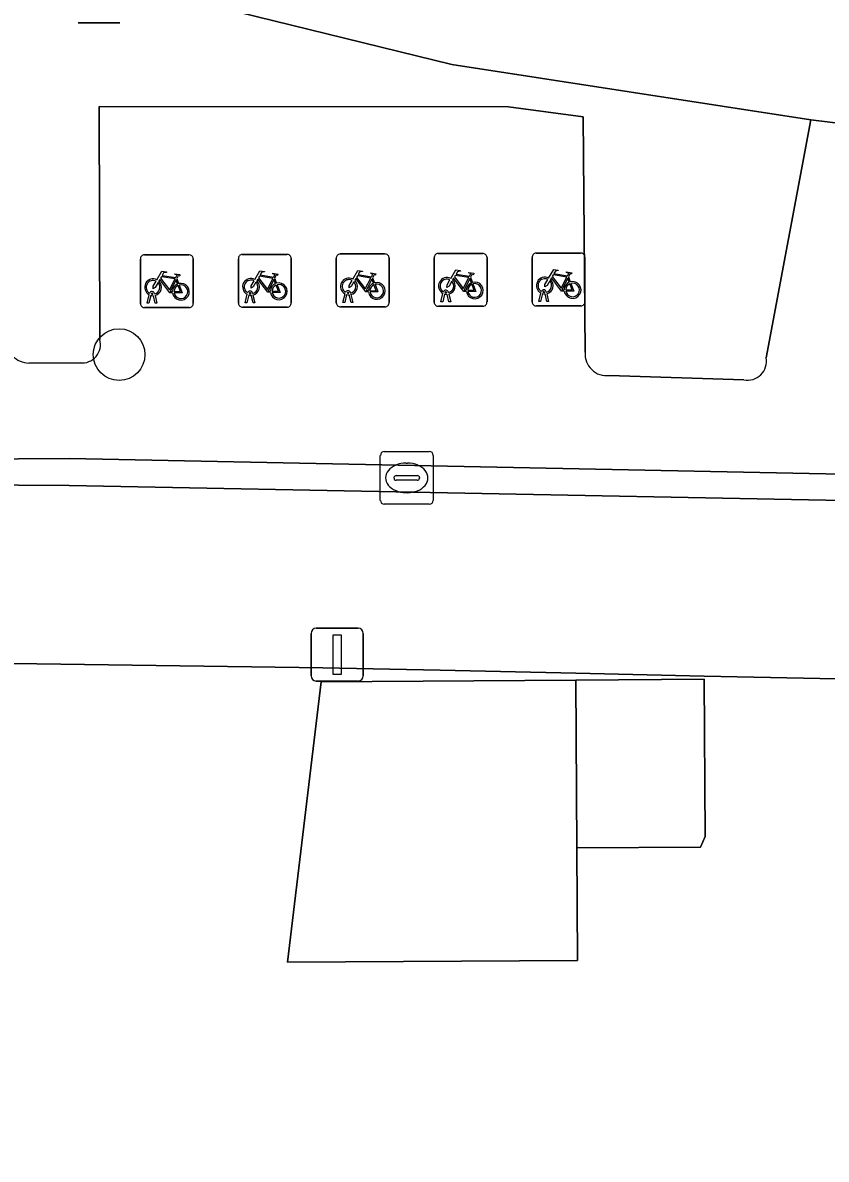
# Model space of a CAD drawing. Extents: x 159716 to 160783, y 383290 to 384031.
# Drawn here: x 160258.52 to 160273.74, y 383782.17 to 383803.68 of the extents above; entities that cross this region are included whole.
import ezdxf

# ---------------------------------------------------------------- set-up
doc = ezdxf.new("R2010")
doc.units = 0
for name, color, linetype in [('IMGEO_Boom', 7, 'Continuous'), ('IMGEO_Erf', 7, 'Continuous'), ('IMGEO_Fietsenrek', 7, 'Continuous'), ('IMGEO_Kolk', 7, 'Continuous'), ('IMGEO_Lichtmast', 7, 'Continuous'), ('IMGEO_Muur', 7, 'Continuous'), ('IMGEO_Pand', 7, 'Continuous'), ('IMGEO_Parkeervlak_open', 7, 'Continuous'), ('IMGEO_Rijbaan_lokaal_open', 7, 'Continuous'), ('IMGEO_Voetpad_open', 7, 'Continuous')]:
    doc.layers.add(name, color=color, linetype=linetype)

msp = doc.modelspace()

# ---------------------------------------------------------------- linework, layer by layer
at = {"layer": 'IMGEO_Boom'}
msp.add_circle((160260.35, 383797.4), 0.489, dxfattribs=at)
at = {"layer": 'IMGEO_Erf'}
for points in [[(160269.255, 383830.317), (160265.747, 383820.644), (160268.866, 383819.499), (160267.287, 383815.196), (160264.184, 383816.334), (160259.91, 383804.552), (160266.648, 383802.891), (160273.443, 383801.846), (160277.248, 383801.379), (160277.527, 383803.527), (160277.388, 383803.545), (160277.867, 383807.176), (160281.428, 383806.706), (160281.206, 383805.03), (160283.185, 383804.769), (160283.749, 383809.033), (160284.147, 383812.048), (160277.313, 383812.951), (160277.749, 383816.251), (160278.2, 383819.67), (160285.095, 383818.759), (160285.478, 383821.656), (160286.071, 383826.146)], [(160283.872, 383769.712), (160286.499, 383789.481), (160287.882, 383789.302), (160288.084, 383790.865), (160291.511, 383790.896), (160282.093, 383791.077), (160279.206, 383791.143), (160274.871, 383791.243), (160271.428, 383791.315), (160268.995, 383791.369), (160266.425, 383791.427), (160264.206, 383791.469), (160258.341, 383791.555)]]:
    msp.add_lwpolyline(points, dxfattribs=at)
msp.add_lwpolyline([(160263.537, 383785.897), (160264.175, 383791.207), (160268.997, 383791.238), (160271.427, 383791.254), (160271.446, 383788.276), (160271.355, 383788.076), (160269.017, 383788.061), (160269.031, 383785.933)], close=True, dxfattribs=at)
at = {"layer": 'IMGEO_Fietsenrek'}
for p, q in [((160260.828, 383799.289), (160261.669, 383799.289)), ((160261.669, 383799.289), (160260.828, 383799.289)), ((160262.682, 383799.297), (160263.523, 383799.297)), ((160263.523, 383799.297), (160262.682, 383799.297)), ((160264.536, 383799.305), (160265.377, 383799.305)), ((160265.377, 383799.305), (160264.536, 383799.305)), ((160266.39, 383799.314), (160267.231, 383799.314)), ((160267.231, 383799.314), (160266.39, 383799.314)), ((160268.244, 383799.322), (160269.085, 383799.322)), ((160269.085, 383799.322), (160268.244, 383799.322)), ((160260.753, 383798.364), (160260.753, 383799.205)), ((160260.753, 383799.205), (160260.753, 383798.364)), ((160261.753, 383799.214), (160261.753, 383798.373)), ((160261.753, 383798.373), (160261.753, 383799.214)), ((160262.607, 383798.372), (160262.607, 383799.213)), ((160262.607, 383799.213), (160262.607, 383798.372)), ((160263.607, 383799.222), (160263.607, 383798.381)), ((160263.607, 383798.381), (160263.607, 383799.222)), ((160264.461, 383798.38), (160264.461, 383799.221)), ((160264.461, 383799.221), (160264.461, 383798.38)), ((160265.461, 383799.23), (160265.461, 383798.389)), ((160265.461, 383798.389), (160265.461, 383799.23)), ((160266.315, 383798.389), (160266.315, 383799.23)), ((160266.315, 383799.23), (160266.315, 383798.389)), ((160267.315, 383799.239), (160267.315, 383798.398)), ((160267.315, 383798.398), (160267.315, 383799.239)), ((160268.169, 383798.397), (160268.169, 383799.238)), ((160268.169, 383799.238), (160268.169, 383798.397)), ((160269.169, 383799.247), (160269.169, 383798.406)), ((160269.169, 383798.406), (160269.169, 383799.247)), ((160263.294, 383798.846), (160263.33, 383798.751)), ((160265.148, 383798.854), (160265.184, 383798.759)), ((160267.002, 383798.863), (160267.038, 383798.768)), ((160268.856, 383798.871), (160268.892, 383798.776)), ((160261.44, 383798.838), (160261.476, 383798.743)), ((160260.88, 383798.373), (160260.919, 383798.533)), ((160260.949, 383798.521), (160260.914, 383798.373)), ((160260.991, 383798.545), (160260.99, 383798.549)), ((160261.032, 383798.373), (160260.998, 383798.515)), ((160261.022, 383798.556), (160261.023, 383798.549)), ((160261.03, 383798.519), (160261.065, 383798.373)), ((160262.734, 383798.381), (160262.773, 383798.541)), ((160262.803, 383798.529), (160262.768, 383798.381)), ((160262.845, 383798.553), (160262.844, 383798.557)), ((160262.886, 383798.381), (160262.852, 383798.523)), ((160262.876, 383798.564), (160262.877, 383798.557)), ((160262.884, 383798.527), (160262.919, 383798.381)), ((160264.588, 383798.389), (160264.627, 383798.549)), ((160264.657, 383798.537), (160264.622, 383798.389)), ((160264.699, 383798.561), (160264.698, 383798.565)), ((160264.74, 383798.389), (160264.706, 383798.531)), ((160264.73, 383798.572), (160264.731, 383798.565)), ((160264.738, 383798.535), (160264.773, 383798.389)), ((160266.442, 383798.398), (160266.481, 383798.558)), ((160266.511, 383798.546), (160266.476, 383798.398)), ((160266.553, 383798.57), (160266.552, 383798.574)), ((160266.594, 383798.398), (160266.56, 383798.54)), ((160266.584, 383798.581), (160266.585, 383798.574)), ((160266.592, 383798.544), (160266.627, 383798.398)), ((160268.296, 383798.406), (160268.335, 383798.566)), ((160268.365, 383798.554), (160268.33, 383798.406)), ((160268.407, 383798.578), (160268.406, 383798.582)), ((160268.448, 383798.406), (160268.414, 383798.548)), ((160268.438, 383798.589), (160268.439, 383798.582)), ((160268.446, 383798.552), (160268.481, 383798.406)), ((160261.678, 383798.289), (160260.837, 383798.289)), ((160260.837, 383798.289), (160261.678, 383798.289)), ((160260.914, 383798.373), (160260.88, 383798.373)), ((160261.065, 383798.373), (160261.032, 383798.373)), ((160263.532, 383798.297), (160262.691, 383798.297)), ((160262.691, 383798.297), (160263.532, 383798.297)), ((160262.768, 383798.381), (160262.734, 383798.381)), ((160262.919, 383798.381), (160262.886, 383798.381)), ((160265.386, 383798.305), (160264.545, 383798.305)), ((160264.545, 383798.305), (160265.386, 383798.305)), ((160264.622, 383798.389), (160264.588, 383798.389)), ((160264.773, 383798.389), (160264.74, 383798.389)), ((160267.24, 383798.314), (160266.399, 383798.314)), ((160266.399, 383798.314), (160267.24, 383798.314)), ((160266.476, 383798.398), (160266.442, 383798.398)), ((160266.627, 383798.398), (160266.594, 383798.398)), ((160269.094, 383798.322), (160268.253, 383798.322)), ((160268.253, 383798.322), (160269.094, 383798.322)), ((160268.33, 383798.406), (160268.296, 383798.406)), ((160268.481, 383798.406), (160268.448, 383798.406))]:
    msp.add_line(p, q, dxfattribs=at)
for points in [[(160261.066, 383798.815), (160261.161, 383798.979), (160261.247, 383798.965), (160261.249, 383798.956), (160261.193, 383798.945), (160261.166, 383798.9), (160261.422, 383798.859)], [(160261.409, 383798.834), (160261.152, 383798.875), (160261.135, 383798.846), (160261.302, 383798.626), (160261.409, 383798.834)], [(160261.422, 383798.859), (160261.447, 383798.908), (160261.441, 383798.912), (160261.418, 383798.916), (160261.406, 383798.923), (160261.405, 383798.926), (160261.407, 383798.931), (160261.502, 383798.916), (160261.504, 383798.906), (160261.494, 383798.893), (160261.482, 383798.887), (160261.468, 383798.893), (160261.44, 383798.838)], [(160262.92, 383798.823), (160263.015, 383798.987), (160263.101, 383798.973), (160263.103, 383798.964), (160263.047, 383798.953), (160263.02, 383798.908), (160263.276, 383798.867)], [(160263.263, 383798.842), (160263.006, 383798.883), (160262.989, 383798.854), (160263.156, 383798.634), (160263.263, 383798.842)], [(160263.276, 383798.867), (160263.301, 383798.916), (160263.295, 383798.92), (160263.272, 383798.924), (160263.26, 383798.931), (160263.259, 383798.934), (160263.261, 383798.939), (160263.356, 383798.924), (160263.358, 383798.914), (160263.348, 383798.901), (160263.336, 383798.895), (160263.322, 383798.901), (160263.294, 383798.846)], [(160264.774, 383798.831), (160264.869, 383798.995), (160264.955, 383798.981), (160264.957, 383798.972), (160264.901, 383798.961), (160264.874, 383798.916), (160265.13, 383798.875)], [(160265.117, 383798.85), (160264.86, 383798.891), (160264.843, 383798.862), (160265.01, 383798.642), (160265.117, 383798.85)], [(160265.13, 383798.875), (160265.155, 383798.924), (160265.149, 383798.928), (160265.126, 383798.932), (160265.114, 383798.939), (160265.113, 383798.942), (160265.115, 383798.947), (160265.21, 383798.932), (160265.212, 383798.922), (160265.202, 383798.909), (160265.19, 383798.903), (160265.176, 383798.909), (160265.148, 383798.854)], [(160266.628, 383798.84), (160266.723, 383799.004), (160266.809, 383798.99), (160266.811, 383798.981), (160266.755, 383798.97), (160266.728, 383798.925), (160266.984, 383798.884)], [(160266.924, 383798.596), (160266.874, 383798.596), (160266.683, 383798.847), (160266.664, 383798.815)], [(160266.971, 383798.859), (160266.714, 383798.9), (160266.697, 383798.871), (160266.864, 383798.651), (160266.971, 383798.859)], [(160266.984, 383798.884), (160267.009, 383798.933), (160267.003, 383798.937), (160266.98, 383798.941), (160266.968, 383798.948), (160266.967, 383798.951), (160266.969, 383798.956), (160267.064, 383798.941), (160267.066, 383798.931), (160267.056, 383798.918), (160267.044, 383798.912), (160267.03, 383798.918), (160267.002, 383798.863)], [(160268.482, 383798.848), (160268.577, 383799.012), (160268.663, 383798.998), (160268.665, 383798.989), (160268.609, 383798.978), (160268.582, 383798.933), (160268.838, 383798.892)], [(160268.778, 383798.604), (160268.728, 383798.604), (160268.537, 383798.855), (160268.518, 383798.823)], [(160268.825, 383798.867), (160268.568, 383798.908), (160268.551, 383798.879), (160268.718, 383798.659), (160268.825, 383798.867)], [(160268.873, 383798.769), (160268.843, 383798.846), (160268.734, 383798.628), (160268.777, 383798.628)], [(160268.838, 383798.892), (160268.863, 383798.941), (160268.857, 383798.945), (160268.834, 383798.949), (160268.822, 383798.956), (160268.821, 383798.959), (160268.823, 383798.964), (160268.918, 383798.949), (160268.92, 383798.939), (160268.91, 383798.926), (160268.898, 383798.92), (160268.884, 383798.926), (160268.856, 383798.871)], [(160261.087, 383798.763), (160261.035, 383798.673), (160260.995, 383798.648), (160260.996, 383798.695), (160261.051, 383798.789)], [(160261.362, 383798.571), (160261.312, 383798.571), (160261.121, 383798.822), (160261.102, 383798.79)], [(160261.457, 383798.736), (160261.427, 383798.813), (160261.318, 383798.595), (160261.361, 383798.595)], [(160261.391, 383798.595), (160261.511, 383798.594), (160261.467, 383798.708)], [(160261.487, 383798.715), (160261.542, 383798.57), (160261.392, 383798.57)], [(160262.941, 383798.771), (160262.889, 383798.681), (160262.849, 383798.656), (160262.85, 383798.703), (160262.905, 383798.797)], [(160263.216, 383798.579), (160263.166, 383798.579), (160262.975, 383798.83), (160262.956, 383798.798)], [(160263.311, 383798.744), (160263.281, 383798.821), (160263.172, 383798.603), (160263.215, 383798.603)], [(160263.245, 383798.603), (160263.365, 383798.602), (160263.321, 383798.716)], [(160263.341, 383798.723), (160263.396, 383798.578), (160263.246, 383798.578)], [(160264.795, 383798.779), (160264.743, 383798.689), (160264.703, 383798.664), (160264.704, 383798.711), (160264.759, 383798.805)], [(160265.07, 383798.587), (160265.02, 383798.587), (160264.829, 383798.838), (160264.81, 383798.806)], [(160265.165, 383798.752), (160265.135, 383798.829), (160265.026, 383798.611), (160265.069, 383798.611)], [(160265.099, 383798.611), (160265.219, 383798.61), (160265.175, 383798.724)], [(160265.195, 383798.731), (160265.25, 383798.586), (160265.1, 383798.586)], [(160266.649, 383798.788), (160266.597, 383798.698), (160266.557, 383798.673), (160266.558, 383798.72), (160266.613, 383798.814)], [(160267.019, 383798.761), (160266.989, 383798.838), (160266.88, 383798.62), (160266.923, 383798.62)], [(160266.953, 383798.62), (160267.073, 383798.619), (160267.029, 383798.733)], [(160267.049, 383798.74), (160267.104, 383798.595), (160266.954, 383798.595)], [(160268.503, 383798.796), (160268.451, 383798.706), (160268.411, 383798.681), (160268.412, 383798.728), (160268.467, 383798.822)], [(160268.807, 383798.628), (160268.927, 383798.627), (160268.883, 383798.741)], [(160268.903, 383798.748), (160268.958, 383798.603), (160268.808, 383798.603)]]:
    msp.add_lwpolyline(points, dxfattribs=at)
for centre, radius, start, end in [((160260.831, 383799.211), 0.0779, 92.4484, 184.2845), ((160260.831, 383799.211), 0.0779, 92.4484, 184.2845), ((160261.675, 383799.211), 0.0779, 2.4484, 94.2845), ((160261.675, 383799.211), 0.0779, 2.4484, 94.2845), ((160262.685, 383799.219), 0.0779, 92.4484, 184.2845), ((160262.685, 383799.219), 0.0779, 92.4484, 184.2845), ((160263.529, 383799.219), 0.0779, 2.4484, 94.2845), ((160263.529, 383799.219), 0.0779, 2.4484, 94.2845), ((160264.539, 383799.227), 0.0779, 92.4484, 184.2845), ((160264.539, 383799.227), 0.0779, 92.4484, 184.2845), ((160265.383, 383799.227), 0.0779, 2.4484, 94.2845), ((160265.383, 383799.227), 0.0779, 2.4484, 94.2845), ((160266.393, 383799.236), 0.0779, 92.4484, 184.2845), ((160266.393, 383799.236), 0.0779, 92.4484, 184.2845), ((160267.237, 383799.236), 0.0779, 2.4484, 94.2845), ((160267.237, 383799.236), 0.0779, 2.4484, 94.2845), ((160268.247, 383799.244), 0.0779, 92.4484, 184.2845), ((160268.247, 383799.244), 0.0779, 92.4484, 184.2845), ((160269.091, 383799.244), 0.0779, 2.4484, 94.2845), ((160269.091, 383799.244), 0.0779, 2.4484, 94.2845), ((160264.701, 383798.69), 0.159, 62.6766, 242.1369), ((160266.555, 383798.699), 0.159, 62.6766, 242.1369), ((160268.409, 383798.707), 0.159, 62.6766, 242.1369), ((160260.993, 383798.674), 0.159, 62.6766, 242.1369), ((160260.993, 383798.674), 0.129, 63.3192, 238.903), ((160260.993, 383798.674), 0.129, 283.6043, 43.4302), ((160260.993, 383798.674), 0.159, 283.5766, 46.6042), ((160261.52, 383798.59), 0.159, 113.3408, 178.3217), ((160261.52, 383798.59), 0.159, 187.0065, 105.7708), ((160261.52, 383798.59), 0.129, 113.923, 177.9556), ((160261.52, 383798.59), 0.129, 188.6715, 104.5883), ((160262.847, 383798.682), 0.159, 62.6766, 242.1369), ((160262.847, 383798.682), 0.129, 63.3192, 238.903), ((160262.847, 383798.682), 0.129, 283.6043, 43.4302), ((160262.847, 383798.682), 0.159, 283.5766, 46.6042), ((160263.374, 383798.598), 0.159, 113.3408, 178.3217), ((160263.374, 383798.598), 0.159, 187.0065, 105.7708), ((160263.374, 383798.598), 0.129, 113.923, 177.9556), ((160263.374, 383798.598), 0.129, 188.6715, 104.5883), ((160264.701, 383798.69), 0.129, 63.3192, 238.903), ((160264.701, 383798.69), 0.129, 283.6043, 43.4302), ((160264.701, 383798.69), 0.159, 283.5766, 46.6042), ((160265.228, 383798.606), 0.159, 113.3408, 178.3217), ((160265.228, 383798.606), 0.159, 187.0065, 105.7708), ((160265.228, 383798.606), 0.129, 113.923, 177.9556), ((160265.228, 383798.606), 0.129, 188.6715, 104.5883), ((160266.555, 383798.699), 0.129, 63.3192, 238.903), ((160266.555, 383798.699), 0.129, 283.6043, 43.4302), ((160266.555, 383798.699), 0.159, 283.5766, 46.6042), ((160267.082, 383798.615), 0.159, 113.3408, 178.3217), ((160267.082, 383798.615), 0.159, 187.0065, 105.7708), ((160267.082, 383798.615), 0.129, 113.923, 177.9556), ((160267.082, 383798.615), 0.129, 188.6715, 104.5883), ((160268.409, 383798.707), 0.129, 63.3192, 238.903), ((160268.409, 383798.707), 0.129, 283.6043, 43.4302), ((160268.409, 383798.707), 0.159, 283.5766, 46.6042), ((160268.936, 383798.623), 0.159, 113.3408, 178.3217), ((160268.936, 383798.623), 0.159, 187.0065, 105.7708), ((160268.936, 383798.623), 0.129, 113.923, 177.9556), ((160268.936, 383798.623), 0.129, 188.6715, 104.5883), ((160260.973, 383798.545), 0.0499, 12.8025, 158.6934), ((160260.993, 383798.674), 0.159, 253.9967, 271.7867), ((160260.973, 383798.545), 0.0174, 12.8025, 163.4502), ((160260.993, 383798.674), 0.129, 253.415, 269.0204), ((160262.827, 383798.553), 0.0499, 12.8025, 158.6934), ((160262.847, 383798.682), 0.159, 253.9967, 271.7867), ((160262.827, 383798.553), 0.0174, 12.8025, 163.4502), ((160262.847, 383798.682), 0.129, 253.415, 269.0204), ((160264.681, 383798.561), 0.0499, 12.8025, 158.6934), ((160264.701, 383798.69), 0.159, 253.9967, 271.7867), ((160264.681, 383798.561), 0.0174, 12.8025, 163.4502), ((160264.701, 383798.69), 0.129, 253.415, 269.0204), ((160266.535, 383798.57), 0.0499, 12.8025, 158.6934), ((160266.555, 383798.699), 0.159, 253.9967, 271.7867), ((160266.535, 383798.57), 0.0174, 12.8025, 163.4502), ((160266.555, 383798.699), 0.129, 253.415, 269.0204), ((160268.389, 383798.578), 0.0499, 12.8025, 158.6934), ((160268.409, 383798.707), 0.159, 253.9967, 271.7867), ((160268.389, 383798.578), 0.0174, 12.8025, 163.4502), ((160268.409, 383798.707), 0.129, 253.415, 269.0204), ((160260.831, 383798.367), 0.0779, 182.4484, 274.2845), ((160260.831, 383798.367), 0.0779, 182.4484, 274.2845), ((160261.675, 383798.367), 0.0779, 272.4484, 4.2845), ((160261.675, 383798.367), 0.0779, 272.4484, 4.2845), ((160262.685, 383798.375), 0.0779, 182.4484, 274.2845), ((160262.685, 383798.375), 0.0779, 182.4484, 274.2845), ((160263.529, 383798.375), 0.0779, 272.4484, 4.2845), ((160263.529, 383798.375), 0.0779, 272.4484, 4.2845), ((160264.539, 383798.383), 0.0779, 182.4484, 274.2845), ((160264.539, 383798.383), 0.0779, 182.4484, 274.2845), ((160265.383, 383798.383), 0.0779, 272.4484, 4.2845), ((160265.383, 383798.383), 0.0779, 272.4484, 4.2845), ((160266.393, 383798.392), 0.0779, 182.4484, 274.2845), ((160266.393, 383798.392), 0.0779, 182.4484, 274.2845), ((160267.237, 383798.392), 0.0779, 272.4484, 4.2845), ((160267.237, 383798.392), 0.0779, 272.4484, 4.2845), ((160268.247, 383798.4), 0.0779, 182.4484, 274.2845), ((160268.247, 383798.4), 0.0779, 182.4484, 274.2845), ((160269.091, 383798.4), 0.0779, 272.4484, 4.2845), ((160269.091, 383798.4), 0.0779, 272.4484, 4.2845)]:
    msp.add_arc(centre, radius, start, end, dxfattribs=at)
at = {"layer": 'IMGEO_Kolk'}
for p, q in [((160265.295, 383794.64), (160265.295, 383795.492)), ((160265.37, 383795.566), (160266.222, 383795.566)), ((160266.296, 383795.492), (160266.296, 383794.64)), ((160265.783, 383795.346), (160265.808, 383795.346)), ((160265.554, 383795.06), (160265.554, 383795.072)), ((160265.992, 383795.023), (160265.594, 383795.023)), ((160265.597, 383795.109), (160265.995, 383795.109)), ((160266.038, 383795.072), (160266.038, 383795.06)), ((160265.806, 383794.786), (160265.781, 383794.786)), ((160266.222, 383794.566), (160265.37, 383794.566))]:
    msp.add_line(p, q, dxfattribs=at)
for points in [[(160265.295, 383794.64), (160265.295, 383795.492)], [(160265.37, 383795.566), (160266.222, 383795.566)], [(160266.296, 383795.492), (160266.296, 383794.64)], [(160266.222, 383794.566), (160265.37, 383794.566)]]:
    msp.add_lwpolyline(points, dxfattribs=at)
for centre, radius, start, end in [((160265.372, 383795.49), 0.0765, 91.552, 178.448), ((160265.372, 383795.49), 0.0765, 91.552, 178.448), ((160266.22, 383795.49), 0.0765, 1.552, 88.448), ((160266.22, 383795.49), 0.0765, 1.552, 88.448), ((160265.594, 383795.069), 0.0403, 85.8775, 175.7526), ((160265.591, 383795.059), 0.0366, 178.938, 274.7102), ((160265.995, 383795.066), 0.043, 264.8664, 352.4533), ((160265.999, 383795.071), 0.0386, 1.7309, 96.639), ((160265.372, 383794.642), 0.0765, 181.552, 268.448), ((160265.372, 383794.642), 0.0765, 181.552, 268.448), ((160266.22, 383794.642), 0.0765, 271.552, 358.448), ((160266.22, 383794.642), 0.0765, 271.552, 358.448)]:
    msp.add_arc(centre, radius, start, end, dxfattribs=at)
for centre, major_axis, ratio, start_param, end_param in [((160265.782, 383795.066), (-0.387, 0.002), 0.722429, 4.712389, 7.853982), ((160265.807, 383795.066), (-0.39, 0.002), 0.717154, 1.570796, 4.712389)]:
    msp.add_ellipse(centre, major_axis=major_axis, ratio=ratio, start_param=start_param, end_param=end_param, dxfattribs=at)
at = {"layer": 'IMGEO_Lichtmast'}
for p, q in [((160260.366, 383803.682), (160259.576, 383803.682)), ((160259.576, 383803.682), (160260.366, 383803.682)), ((160264.083, 383792.22), (160264.873, 383792.22)), ((160264.873, 383792.22), (160264.083, 383792.22)), ((160263.983, 383791.32), (160263.983, 383792.12)), ((160263.983, 383792.12), (160263.983, 383791.32)), ((160264.973, 383792.12), (160264.973, 383791.32)), ((160264.973, 383791.32), (160264.973, 383792.12)), ((160264.873, 383791.22), (160264.083, 383791.22)), ((160264.083, 383791.22), (160264.873, 383791.22))]:
    msp.add_line(p, q, dxfattribs=at)
msp.add_lwpolyline([(160264.403, 383792.095), (160264.553, 383792.095), (160264.553, 383791.345), (160264.403, 383791.345), (160264.403, 383792.095)], dxfattribs=at)
for centre, start, end in [((160264.083, 383792.12), 90, 180), ((160264.083, 383792.12), 90, 180), ((160264.873, 383792.12), 0, 90), ((160264.873, 383792.12), 360, 90), ((160264.083, 383791.32), 180, 270), ((160264.083, 383791.32), 180, 270), ((160264.873, 383791.32), 270, 0), ((160264.873, 383791.32), 270, 0)]:
    msp.add_arc(centre, 0.1, start, end, dxfattribs=at)
at = {"layer": 'IMGEO_Muur'}
msp.add_lwpolyline([(160273.443, 383801.846), (160266.648, 383802.891), (160259.91, 383804.552)], dxfattribs=at)
at = {"layer": 'IMGEO_Pand'}
for points in [[(160268.997, 383791.238), (160264.175, 383791.207), (160263.537, 383785.897), (160269.031, 383785.933), (160269.017, 383788.061)], [(160268.997, 383791.238), (160269.017, 383788.061), (160271.355, 383788.076), (160271.446, 383788.276), (160271.427, 383791.254)]]:
    msp.add_lwpolyline(points, close=True, dxfattribs=at)
at = {"layer": 'IMGEO_Parkeervlak_open'}
for points in [[(160269.138, 383801.904), (160267.722, 383802.088), (160259.974, 383802.096), (160259.984, 383797.685)], [(160269.174, 383797.443), (160269.138, 383801.904)], [(160276.782, 383797.912), (160277.248, 383801.379), (160273.443, 383801.846), (160272.599, 383797.34)], [(160188.011, 383795.215), (160199.565, 383795.252), (160208.246, 383795.28), (160233.617, 383795.36), (160255.542, 383795.407), (160259.408, 383795.436), (160280.885, 383795), (160295.16, 383794.71), (160295.672, 383798.398), (160295.464, 383798.401), (160292.967, 383798.429), (160289.723, 383798.461), (160289.685, 383797.647)], [(160259.612, 383797.243), (160258.641, 383797.239)], [(160272.18, 383796.923), (160269.63, 383797.005)]]:
    msp.add_lwpolyline(points, dxfattribs=at)
for centre, radius, start, end in [((160258.648, 383797.673), 0.434, 177.8616, 269.1339), ((160259.646, 383797.592), 0.351, 264.452, 15.3782), ((160269.578, 383797.408), 0.406, 174.9895, 277.3174), ((160272.25, 383797.272), 0.356, 258.7039, 11.0219)]:
    msp.add_arc(centre, radius, start, end, dxfattribs=at)
at = {"layer": 'IMGEO_Rijbaan_lokaal_open'}
msp.add_lwpolyline([(160280.885, 383795), (160259.408, 383795.436), (160255.542, 383795.407), (160233.617, 383795.36), (160208.246, 383795.28), (160208.259, 383794.771), (160233.628, 383794.884), (160255.57, 383794.946), (160259.401, 383794.924), (160280.891, 383794.504)], close=True, dxfattribs=at)
msp.add_lwpolyline([(160258.341, 383791.555), (160264.206, 383791.469), (160266.425, 383791.427), (160268.995, 383791.369), (160271.428, 383791.315), (160274.871, 383791.243), (160279.206, 383791.143), (160282.093, 383791.077), (160291.511, 383790.896), (160294.197, 383790.507), (160294.57, 383790.453), (160295.16, 383794.71), (160280.885, 383795), (160280.891, 383794.504), (160259.401, 383794.924), (160255.57, 383794.946)], dxfattribs=at)
at = {"layer": 'IMGEO_Voetpad_open'}
for points in [[(160272.599, 383797.34), (160273.443, 383801.846), (160266.648, 383802.891), (160259.91, 383804.552), (160258.906, 383804.9), (160258.204, 383805.144), (160249.41, 383810.281), (160247.829, 383807.565), (160247.835, 383798.123), (160239.089, 383798.099), (160239.072, 383802.593), (160232.111, 383802.581), (160232.065, 383816.079)], [(160259.984, 383797.685), (160259.974, 383802.096), (160267.722, 383802.088), (160269.138, 383801.904), (160269.174, 383797.443)], [(160258.641, 383797.239), (160259.612, 383797.243)], [(160269.63, 383797.005), (160272.18, 383796.923)]]:
    msp.add_lwpolyline(points, dxfattribs=at)
for centre, radius, start, end in [((160258.648, 383797.673), 0.434, 177.8616, 269.1339), ((160259.646, 383797.592), 0.351, 264.452, 15.3782), ((160269.578, 383797.408), 0.406, 174.9895, 277.3174), ((160272.25, 383797.272), 0.356, 258.7039, 11.0219)]:
    msp.add_arc(centre, radius, start, end, dxfattribs=at)

doc.saveas('drawing.dxf')
